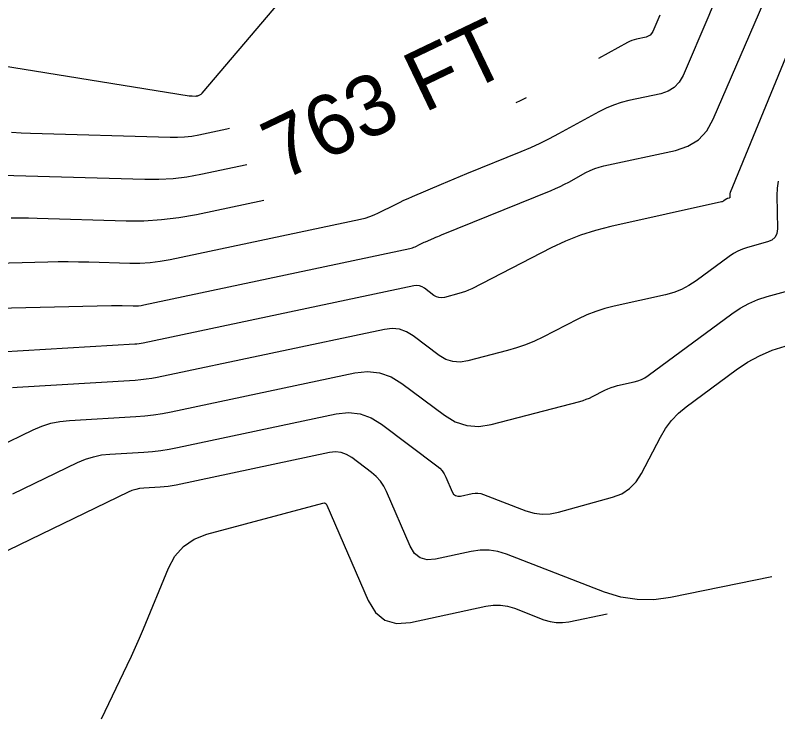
# Model space of a CAD drawing. Extents: x 1354696 to 1366163, y 660729 to 670380.
# Drawn here: x 1362515.6 to 1362591.2, y 664692.8 to 664762.6 of the extents above; entities that cross this region are included whole.
import ezdxf

# ---------------------------------------------------------------- set-up
doc = ezdxf.new("R2010")
doc.units = 0
doc.layers.add('R_Contour Annot', color=7, linetype='Continuous')
doc.layers.add('R_Contours', color=7, linetype='Continuous')

msp = doc.modelspace()

# ---------------------------------------------------------------- linework, layer by layer
at = {"layer": 'R_Contours'}
for points in [[(1362507.687, 664758.666), (1362532.881, 664754.626), (1362532.949, 664754.616), (1362533.018, 664754.609), (1362533.086, 664754.603), (1362533.154, 664754.6), (1362533.521, 664754.589), (1362533.544, 664754.589), (1362533.566, 664754.591), (1362533.589, 664754.594), (1362533.611, 664754.598), (1362533.701, 664754.616), (1362533.723, 664754.622), (1362533.744, 664754.629), (1362533.765, 664754.637), (1362533.786, 664754.646), (1362534.01, 664754.759), (1362534.053, 664754.783), (1362534.093, 664754.811), (1362534.129, 664754.843), (1362534.163, 664754.879), (1362544.881, 664767.504)], [(1362510.984, 664733.475), (1362525.159, 664733.814), (1362525.43, 664733.818), (1362525.7, 664733.819), (1362525.971, 664733.817), (1362526.241, 664733.811), (1362527.323, 664733.779), (1362527.593, 664733.78), (1362527.861, 664733.796), (1362528.128, 664733.828), (1362528.393, 664733.876), (1362554.757, 664739.466), (1362554.893, 664739.499), (1362555.026, 664739.541), (1362555.156, 664739.591), (1362555.283, 664739.65), (1362555.785, 664739.902), (1362555.911, 664739.964), (1362556.038, 664740.024), (1362556.166, 664740.082), (1362556.295, 664740.138), (1362557.154, 664740.504), (1362557.34, 664740.583), (1362557.527, 664740.661), (1362557.714, 664740.739), (1362557.901, 664740.815), (1362568.771, 664745.231), (1362569.216, 664745.42), (1362569.656, 664745.621), (1362570.09, 664745.835), (1362570.518, 664746.061), (1362572.217, 664746.992), (1362572.648, 664747.208), (1362573.091, 664747.392), (1362573.546, 664747.544), (1362574.014, 664747.662), (1362581.097, 664749.195), (1362582.336, 664749.606), (1362583.375, 664750.258), (1362584.215, 664751.153), (1362584.856, 664752.29), (1362590.295, 664764.924)], [(1362584.771, 664763.456), (1362584.411, 664762.579), (1362581.854, 664756.639), (1362581.477, 664755.97), (1362580.983, 664755.443), (1362580.371, 664755.059), (1362579.642, 664754.818), (1362576.492, 664754.136), (1362575.715, 664753.939), (1362574.958, 664753.687), (1362574.221, 664753.381), (1362573.504, 664753.021), (1362569.496, 664750.826), (1362568.586, 664750.345), (1362567.664, 664749.89), (1362566.728, 664749.462), (1362565.78, 664749.061), (1362560.368, 664746.862), (1362559.742, 664746.606), (1362559.116, 664746.347), (1362558.492, 664746.086), (1362557.869, 664745.822), (1362554.998, 664744.597), (1362554.567, 664744.41), (1362554.14, 664744.216), (1362553.715, 664744.015), (1362553.294, 664743.808), (1362551.614, 664742.966), (1362551.189, 664742.769), (1362550.755, 664742.601), (1362550.31, 664742.461), (1362549.855, 664742.35), (1362530.992, 664738.35), (1362529.995, 664738.169), (1362528.993, 664738.049), (1362527.986, 664737.988), (1362526.974, 664737.987), (1362522.913, 664738.105), (1362521.897, 664738.128), (1362520.882, 664738.137), (1362519.867, 664738.133), (1362518.851, 664738.116), (1362511.154, 664737.932)], [(1362579.549, 664762.608), (1362578.852, 664760.988), (1362578.739, 664760.787), (1362578.59, 664760.629), (1362578.406, 664760.513), (1362578.187, 664760.441), (1362577.241, 664760.236), (1362577.007, 664760.177), (1362576.78, 664760.101), (1362576.559, 664760.009), (1362576.343, 664759.901), (1362573.459, 664758.321)], [(1362593.299, 664761.535), (1362586.54, 664745.025), (1362586.522, 664744.975), (1362586.51, 664744.923), (1362586.503, 664744.871), (1362586.501, 664744.818), (1362586.505, 664744.571), (1362586.5, 664744.536), (1362586.487, 664744.508), (1362586.464, 664744.487), (1362586.431, 664744.473), (1362586.282, 664744.432), (1362586.246, 664744.42), (1362586.211, 664744.405), (1362586.178, 664744.387), (1362586.146, 664744.366), (1362585.901, 664744.185), (1362585.849, 664744.15), (1362585.794, 664744.122), (1362585.736, 664744.099), (1362585.675, 664744.082), (1362574.703, 664741.66), (1362573.168, 664741.269), (1362571.668, 664740.783), (1362570.202, 664740.201), (1362568.77, 664739.524), (1362560.898, 664735.485), (1362560.588, 664735.337), (1362560.271, 664735.205), (1362559.947, 664735.092), (1362559.617, 664734.996), (1362558.182, 664734.62), (1362557.905, 664734.577), (1362557.639, 664734.597), (1362557.386, 664734.679), (1362557.146, 664734.824), (1362556.208, 664735.531), (1362555.967, 664735.678), (1362555.713, 664735.766), (1362555.445, 664735.794), (1362555.165, 664735.763), (1362528.326, 664730.086), (1362528.117, 664730.046), (1362527.906, 664730.013), (1362527.695, 664729.989), (1362527.482, 664729.972), (1362511.931, 664729.053)], [(1362566.303, 664754.412), (1362566.299, 664754.41), (1362565.694, 664754.112), (1362565.277, 664753.921)], [(1362536.873, 664751.375), (1362536.608, 664751.31), (1362533.82, 664750.719), (1362533.121, 664750.592), (1362532.419, 664750.507), (1362531.712, 664750.465), (1362531.002, 664750.465), (1362517.144, 664750.867), (1362516.202, 664750.909), (1362515.263, 664750.983)], [(1362511.897, 664746.821), (1362528.482, 664746.34), (1362529.88, 664746.34), (1362531.271, 664746.424), (1362532.654, 664746.591), (1362534.029, 664746.84), (1362538.581, 664747.805)], [(1362591.292, 664746.148), (1362591.196, 664745.447), (1362591.172, 664744.731), (1362591.221, 664741.434), (1362591.166, 664740.965), (1362590.984, 664740.59), (1362590.675, 664740.309), (1362590.24, 664740.124), (1362588.246, 664739.572), (1362587.758, 664739.412), (1362587.29, 664739.211), (1362586.843, 664738.967), (1362586.417, 664738.681), (1362583.145, 664736.265), (1362582.443, 664735.8), (1362581.704, 664735.415), (1362580.928, 664735.111), (1362580.116, 664734.888), (1362575.037, 664733.766), (1362574.104, 664733.529), (1362573.193, 664733.234), (1362572.302, 664732.88), (1362571.433, 664732.469), (1362567.962, 664730.688), (1362567.111, 664730.28), (1362566.241, 664729.92), (1362565.353, 664729.608), (1362564.446, 664729.344), (1362560.509, 664728.314), (1362559.747, 664728.196), (1362559.019, 664728.25), (1362558.325, 664728.476), (1362557.664, 664728.875), (1362555.091, 664730.815), (1362554.43, 664731.218), (1362553.732, 664731.458), (1362552.999, 664731.536), (1362552.229, 664731.451), (1362529.703, 664726.686), (1362529.164, 664726.583), (1362528.623, 664726.499), (1362528.079, 664726.437), (1362527.533, 664726.394), (1362515.806, 664725.7), (1362515.349, 664725.651)], [(1362540.286, 664744.244), (1362533.59, 664742.824), (1362531.863, 664742.511), (1362530.126, 664742.302), (1362528.38, 664742.197), (1362526.625, 664742.196), (1362517.786, 664742.452), (1362516.925, 664742.471), (1362516.064, 664742.479), (1362515.203, 664742.476)], [(1362513.83, 664719.76), (1362517.402, 664721.49), (1362518.265, 664721.858), (1362519.151, 664722.136), (1362520.06, 664722.325), (1362520.992, 664722.426), (1362527.584, 664722.816), (1362528.464, 664722.884), (1362529.34, 664722.985), (1362530.212, 664723.119), (1362531.079, 664723.286), (1362549.292, 664727.139), (1362550.552, 664727.278), (1362551.752, 664727.151), (1362552.893, 664726.758), (1362553.975, 664726.098), (1362558.183, 664722.926), (1362559.263, 664722.274), (1362560.398, 664721.903), (1362561.59, 664721.814), (1362562.836, 664722.007), (1362571.61, 664724.305), (1362571.937, 664724.4), (1362572.258, 664724.513), (1362572.572, 664724.643), (1362572.879, 664724.79), (1362574.095, 664725.414), (1362574.403, 664725.559), (1362574.718, 664725.684), (1362575.04, 664725.789), (1362575.37, 664725.873), (1362576.992, 664726.231), (1362577.365, 664726.334), (1362577.721, 664726.473), (1362578.061, 664726.65), (1362578.383, 664726.863), (1362586.688, 664732.996), (1362587.509, 664733.547), (1362588.37, 664734.016), (1362589.27, 664734.404), (1362590.21, 664734.711), (1362594.049, 664735.774)], [(1362515.369, 664715.128), (1362521.81, 664718.247), (1362522.58, 664718.575), (1362523.37, 664718.824), (1362524.182, 664718.993), (1362525.014, 664719.082), (1362528.384, 664719.282), (1362529.225, 664719.347), (1362530.061, 664719.444), (1362530.893, 664719.572), (1362531.721, 664719.731), (1362547.456, 664723.059), (1362548.667, 664723.193), (1362549.822, 664723.071), (1362550.92, 664722.693), (1362551.96, 664722.058), (1362557.45, 664717.92), (1362557.723, 664717.685), (1362557.96, 664717.422), (1362558.161, 664717.13), (1362558.324, 664716.808), (1362558.959, 664715.34), (1362559.098, 664715.109), (1362559.281, 664714.962), (1362559.506, 664714.899), (1362559.775, 664714.92), (1362560.937, 664715.171), (1362561.225, 664715.212), (1362561.511, 664715.211), (1362561.793, 664715.168), (1362562.072, 664715.082), (1362566.278, 664713.462), (1362567.074, 664713.223), (1362567.877, 664713.118), (1362568.687, 664713.146), (1362569.503, 664713.307), (1362574.86, 664714.799), (1362575.774, 664715.15), (1362576.559, 664715.658), (1362577.216, 664716.325), (1362577.745, 664717.148), (1362579.602, 664720.759), (1362580.111, 664721.624), (1362580.707, 664722.414), (1362581.392, 664723.13), (1362582.164, 664723.77), (1362587.132, 664727.438), (1362588.259, 664728.195), (1362589.441, 664728.84), (1362590.677, 664729.372), (1362591.968, 664729.793)], [(1362590.675, 664706.91), (1362580.619, 664704.856), (1362578.954, 664704.633), (1362577.307, 664704.65), (1362575.681, 664704.905), (1362574.075, 664705.401), (1362564.333, 664709.154), (1362563.479, 664709.416), (1362562.614, 664709.549), (1362561.739, 664709.551), (1362560.855, 664709.424), (1362557.295, 664708.655), (1362556.471, 664708.592), (1362555.779, 664708.785), (1362555.22, 664709.235), (1362554.793, 664709.942), (1362552.449, 664715.365), (1362552.172, 664715.909), (1362551.833, 664716.404), (1362551.432, 664716.85), (1362550.969, 664717.247), (1362548.991, 664718.738), (1362548.482, 664719.048), (1362547.946, 664719.233), (1362547.382, 664719.293), (1362546.79, 664719.227), (1362531.582, 664716.01), (1362531.185, 664715.934), (1362530.785, 664715.873), (1362530.384, 664715.826), (1362529.98, 664715.795), (1362528.363, 664715.699), (1362527.963, 664715.656), (1362527.574, 664715.575), (1362527.194, 664715.456), (1362526.824, 664715.298), (1362513.838, 664709.009)], [(1362524.177, 664692.834), (1362526.732, 664698.152), (1362527.152, 664699.041), (1362527.558, 664699.936), (1362527.952, 664700.836), (1362528.333, 664701.743), (1362530.819, 664707.779), (1362531.462, 664708.97), (1362532.312, 664709.926), (1362533.369, 664710.646), (1362534.633, 664711.131), (1362546.136, 664714.218), (1362546.264, 664714.234), (1362546.372, 664714.208), (1362546.46, 664714.139), (1362546.527, 664714.028), (1362550.626, 664704.545), (1362551.342, 664703.361), (1362552.278, 664702.608), (1362553.436, 664702.284), (1362554.815, 664702.391), (1362562.307, 664704.009), (1362563.025, 664704.112), (1362563.735, 664704.11), (1362564.437, 664704.002), (1362565.13, 664703.789), (1362568.063, 664702.66), (1362568.668, 664702.473), (1362569.281, 664702.376), (1362569.901, 664702.37), (1362570.529, 664702.454), (1362574.318, 664703.228)]]:
    msp.add_lwpolyline(points, dxfattribs=at)

# ---------------------------------------------------------------- texts
at = {"layer": 'R_Contour Annot'}
msp.add_text('763 FT', height=6, rotation=25.57749, dxfattribs=at).set_placement((1362542.075, 664746.142))

doc.saveas('drawing.dxf')
